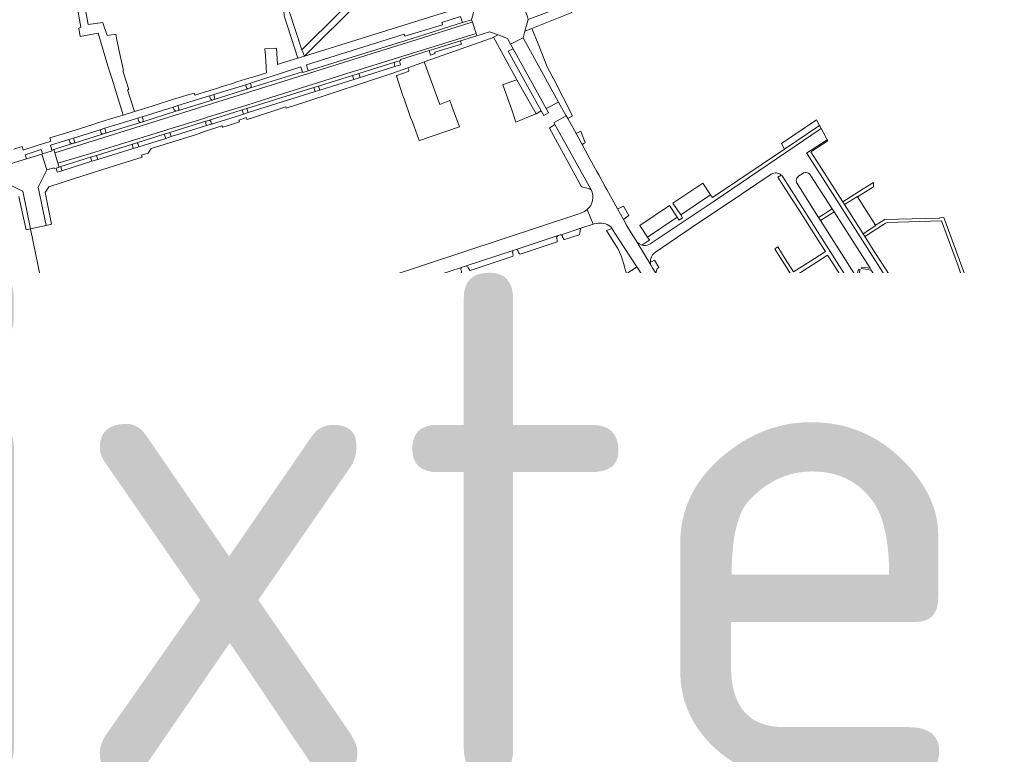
# Model space of a CAD drawing. Header units: metres. Extents: x 166325 to 190320, y 381923 to 404576.
# Tile 514 of 656: x 172736 to 173089, y 391129 to 391392. Entities that reach past the tile are written whole.
import ezdxf

# ---------------------------------------------------------------- set-up
doc = ezdxf.new("R2010")
doc.units = ezdxf.units.M
for name, color, linetype, lineweight in [('B-WE-VH-VERHARDING_BETONSTRAATSTEEN-GV', 8, 'Continuous', 18), ('B-WE-VH-VERHARDING_GESLOTEN-GV', 8, 'Continuous', 18), ('B-WE-VH-VERHARDING_HALFVERHARDING-GV', 8, 'Continuous', 18), ('B-WE-VH-VERHARDING_STRAATBAKSTEEN-GV', 8, 'Continuous', 18), ('X-XX-AL-TEKENBLAD-T50', 4, 'Continuous', 50)]:
    doc.layers.add(name, color=color, linetype=linetype, lineweight=lineweight)
doc.styles.add('NLCS-ISO-M500-T50', font='NLCS-ISO.ttf', dxfattribs={"height": 2.5})

msp = doc.modelspace()

# ---------------------------------------------------------------- linework, layer by layer
at = {"layer": 'B-WE-VH-VERHARDING_BETONSTRAATSTEEN-GV', "flags": 128}
for points in [[(172918.37, 391392.39), (172918.165, 391393.365), (172916.824, 391397.045), (172916.8, 391397.112), (172916.465, 391398.032), (172913.17, 391396.82), (172905.22, 391400.197), (172904.738, 391401.014), (172899.595, 391397.977), (172898.11, 391392.33), (172898.485, 391391.529), (172899.78, 391387.408), (172900.024, 391386.623), (172904.52, 391388.03), (172907.563, 391386.903), (172910.92, 391385.66), (172912.045, 391383.628), (172916.56, 391385.92), (172917.226, 391388.302)], [(172841.406, 391369.278), (172843.01, 391369.776), (172855.378, 391373.635), (172857.078, 391374.166), (172870.081, 391378.227), (172899.78, 391387.408), (172898.485, 391391.529), (172897.556, 391391.227), (172897.165, 391391.103), (172895.235, 391390.492), (172878.661, 391385.313), (172858.343, 391378.942), (172857.96, 391378.822), (172840.079, 391373.24), (172748.918, 391344.684), (172750.037, 391340.967), (172761.338, 391344.367), (172777.455, 391349.326), (172787.932, 391352.597), (172789.424, 391353.063), (172802.27, 391357.031), (172803.908, 391357.582), (172817.272, 391361.676), (172826.243, 391364.498)], [(172916.56, 391385.92), (172912.045, 391383.628), (172912.968, 391381.96), (172924.801, 391360.58), (172929.267, 391362.855)], [(172912.968, 391381.96), (172911.152, 391381.034), (172923.016, 391359.683), (172923.938, 391358.024), (172925.661, 391359.027), (172924.801, 391360.58)], [(172913.999, 391355.708), (172918.461, 391357.555), (172921.18, 391358.681), (172914.297, 391370.781), (172912.154, 391370.052), (172909.34, 391369.083), (172912.459, 391360.126)], [(173022.673, 391354.487), (173021.538, 391356.532), (173009.033, 391348.073), (173010.157, 391346.027), (173022.264, 391354.205)], [(172927.963, 391354.868), (172926.155, 391353.647), (172925.968, 391353.521), (172937.346, 391332.745), (172937.547, 391332.506), (172937.888, 391332.347), (172940.33, 391331.796), (172940.906, 391331.477), (172940.804, 391331.67)], [(172937.206, 391352.423), (172935.483, 391351.571), (172937.655, 391347.628), (172938.342, 391348.013), (172938.551, 391348.131), (172938.817, 391348.28)], [(173048.112, 391272.536), (173048.85, 391271.392), (173061.798, 391278.633), (173061.438, 391279.214), (173057.595, 391285.245), (173053.852, 391291.131), (173050.146, 391296.959), (173046.437, 391302.79), (173042.711, 391308.659), (173038.878, 391314.7), (173038.234, 391315.714), (173031.614, 391326.144), (173030.975, 391327.153), (173027.136, 391333.166), (173023.392, 391339.028), (173019.556, 391345.059), (173025.621, 391348.925), (173025.412, 391349.318), (173018.034, 391344.615), (173018.186, 391344.377), (173059.711, 391279.281), (173057.241, 391277.9), (173049.283, 391273.467), (173009.466, 391336.08), (173009.095, 391336.585), (173008.923, 391336.747), (173007.752, 391336.021), (173011.582, 391329.991), (173015.321, 391324.117), (173019.035, 391318.278), (173022.748, 391312.442), (173024.73, 391309.325), (173020.668, 391306.742), (173013.344, 391302.086), (173010.367, 391306.759), (173007.667, 391310.978), (173006.634, 391310.305), (173007.748, 391308.554), (173010.352, 391304.46), (173012.295, 391301.406), (173013.107, 391300.13), (173014.404, 391298.09), (173023.082, 391284.448), (173025.812, 391280.156), (173029.916, 391273.705), (173031.044, 391274.408), (173028.288, 391278.603), (173025.416, 391283.106), (173022.563, 391287.579), (173017.119, 391296.151), (173014.152, 391300.818), (173021.48, 391305.477), (173025.539, 391308.058), (173027.524, 391304.935), (173031.234, 391299.108), (173034.946, 391293.276), (173038.675, 391287.403), (173042.385, 391281.563), (173046.108, 391275.701)], [(172748.918, 391344.684), (172748.561, 391345.87), (172747.89, 391345.66), (172747.96, 391345.35), (172744.529, 391344.282), (172744.288, 391344.207), (172746.1, 391338.55), (172748.65, 391339.34), (172748.76, 391339.03), (172749.384, 391339.225), (172750.46, 391339.561), (172750.037, 391340.967)], [(172746.1, 391338.55), (172744.288, 391344.207), (172738.822, 391342.506), (172734.541, 391341.174), (172726.361, 391338.628), (172726.613, 391337.573), (172727.495, 391333.884), (172727.764, 391332.759), (172731.45, 391333.9), (172735.445, 391331.959), (172737.5, 391330.96), (172740.266, 391317.487), (172743.029, 391318.098), (172745.791, 391318.708), (172742.96, 391332.45)], [(173036.267, 391328.946), (173041.941, 391332.547), (173041.904, 391334.081), (173038.294, 391331.81), (173030.975, 391327.153), (173031.614, 391326.144), (173036.207, 391329.041)], [(172983.66, 391329.63), (172980.831, 391333.804), (172970.195, 391326.679), (172972.996, 391322.433)], [(173031.614, 391326.144), (173038.234, 391315.714), (173042.785, 391318.635), (173042.74, 391318.712), (173042.729, 391318.73), (173036.267, 391328.946), (173036.207, 391329.041)], [(172954.381, 391322.236), (172952.449, 391325.549), (172951.816, 391325.273), (172951.54, 391325.153), (172951.291, 391325.044), (172950.309, 391324.69), (172952.467, 391320.789), (172953.105, 391321.311)], [(172971.744, 391321.63), (172968.954, 391325.797), (172958.309, 391318.668), (172961.094, 391314.475)], [(173023.001, 391320.513), (173027.847, 391323.53), (173027.167, 391324.596), (173025.456, 391323.533), (173024.038, 391322.651), (173022.323, 391321.586)], [(173046.065, 391320.822), (173042.729, 391318.73), (173042.74, 391318.712), (173042.785, 391318.635), (173038.234, 391315.714), (173038.878, 391314.7), (173046.188, 391319.335), (173046.908, 391319.791), (173066.282, 391320.289), (173072.337, 391303.813), (173073.855, 391299.694), (173074.909, 391300.363), (173067.152, 391321.528), (173065.673, 391321.429), (173065.677, 391321.313), (173065.641, 391321.307)], [(173035.881, 391300.124), (173036.222, 391299.584), (173036.287, 391299.481), (173037.151, 391302.966), (173036.625, 391303.083)], [(173040.742, 391303.332), (173037.779, 391303.798), (173037.702, 391303.259), (173041.13, 391302.724)], [(173043.404, 391298.435), (173042.751, 391298.022), (173043.194, 391297.384), (173043.817, 391297.792)], [(172976.681, 391286.69), (172975.052, 391286.436), (172974.053, 391286.28), (172976.332, 391282.813), (172976.962, 391283.639), (172977.828, 391284.774)], [(172990.965, 391265.07), (172990.06, 391264.754), (172988.558, 391264.231), (172991.064, 391260.519), (172992.815, 391261.744), (172992.876, 391261.787)], [(173023.835, 391228.683), (173024.433, 391229.345), (173022.736, 391231.05), (173019.964, 391228.88), (173019.146, 391228.377), (173018.587, 391228.295), (173017.887, 391228.252), (173021.731, 391224.555), (173023.318, 391227.901)], [(172902.612, 391220.49), (172910.989, 391219.692), (172912.751, 391219.443), (172913.672, 391219.046), (172914.374, 391218.429), (172914.856, 391217.931), (172915.219, 391217.252), (172915.562, 391216.514), (172915.624, 391215.874), (172915.455, 391213.013), (172915.179, 391211.912), (172914.842, 391211.171), (172914.305, 391210.409), (172913.687, 391209.787), (172912.949, 391209.244), (172912.151, 391208.861), (172911.192, 391208.678), (172910.292, 391208.634), (172909.15, 391208.735), (172905.125, 391209.09), (172903.675, 391209.218), (172890.747, 391210.36), (172889.726, 391210.516), (172888.925, 391210.833), (172888.203, 391211.31), (172887.601, 391211.868), (172887.039, 391212.546), (172886.616, 391213.224), (172886.497, 391213.529), (172886.374, 391213.843), (172886.11, 391214.842), (172886.18, 391217.382), (172886.277, 391218.342), (172886.514, 391219.043), (172887.13, 391220.125), (172887.707, 391220.808), (172888.505, 391221.411), (172889.364, 391221.654), (172890.144, 391221.717), (172891.524, 391221.562), (172892.366, 391221.486)], [(172902.44, 391218.807), (172902.612, 391220.49), (172892.366, 391221.486), (172891.952, 391216.1), (172900.726, 391215.293), (172902.069, 391215.169)], [(173019.768, 391220), (173016.828, 391222.821), (173015.971, 391221.892), (173015.415, 391221.29), (173018.213, 391218.734)], [(172880.118, 391218.198), (172876.99, 391218.495), (172874.495, 391218.732), (172873.556, 391208.491), (172873.397, 391206.757), (172873.387, 391206.65), (172878.927, 391206.113)], [(172855.436, 391195.702), (172849.836, 391196.179), (172842.009, 391196.829), (172841.451, 391196.965), (172840.917, 391197.177), (172840.418, 391197.461), (172839.964, 391197.812), (172839.562, 391198.223), (172839.221, 391198.685), (172838.948, 391199.19), (172838.748, 391199.728), (172838.634, 391200.224), (172839.813, 391212.454), (172834.684, 391212.99), (172795.307, 391216.697), (172795.257, 391216.106), (172793.345, 391194.606), (172854.812, 391189.072), (172855.389, 391195.205)], [(172902.069, 391215.169), (172900.726, 391215.293), (172903.675, 391209.218), (172905.125, 391209.09)], [(172838.634, 391200.224), (172844.198, 391199.761), (172844.947, 391207.737), (172845.336, 391211.876), (172839.813, 391212.454)], [(172855.51, 391196.489), (172855.545, 391196.864), (172856.835, 391210.672), (172851.88, 391211.191), (172851.453, 391207.126), (172850.434, 391197.426), (172850.392, 391196.922)], [(173048.251, 391204.561), (173048.41, 391204.698), (173046.16, 391207.23), (173045.866, 391206.974), (173043.987, 391205.341), (173043.688, 391205.12), (173041.276, 391204.673), (173045.106, 391200.446), (173045.204, 391200.866), (173045.422, 391201.527), (173045.74, 391202.068), (173046.337, 391202.911)], [(173059.931, 391175.471), (173059.561, 391174.964), (173059.19, 391174.456), (173057.544, 391171.826), (173058.749, 391169.368), (173061.873, 391170.575), (173062.059, 391170.094), (173063.843, 391170.452)], [(173006.171, 391160.165), (173003.729, 391160.765), (173003.186, 391158.913), (173002.522, 391157.151), (173004.969, 391156.313)], [(173020.055, 391155.788), (173013.626, 391158.169), (173013.508, 391157.829), (173012.568, 391155.115), (173012.328, 391154.934), (173010.91, 391154.279), (173019.591, 391151.307), (173019.026, 391152.805)], [(172997.983, 391153.764), (172973.772, 391148.51), (172958.72, 391116.868), (172961.4, 391110.628), (172962.625, 391111.972), (172960.548, 391116.845), (172974.913, 391147.065), (172997.859, 391152.076), (173044.885, 391135.97), (173045.621, 391135.718), (173046.294, 391137.512), (173045.734, 391137.402)], [(172761.564, 391140.385), (172762.636, 391139.277), (172762.854, 391139.094), (172763.253, 391138.907), (172780.98, 391137.178), (172803.062, 391135.251), (172803.389, 391135.352), (172804.679, 391136.541)], [(172807.982, 391136.247), (172808.93, 391134.882), (172809.176, 391134.701), (172809.642, 391134.546), (172826.631, 391133.138), (172827.115, 391133.164), (172827.493, 391133.364), (172828.604, 391134.369)]]:
    msp.add_lwpolyline(points, close=True, dxfattribs=at)
for points in [[(172945.968, 391332.541), (172943.617, 391336.808), (172942.955, 391338.009), (172940.598, 391342.287), (172938.884, 391345.398), (172937.655, 391347.628), (172935.483, 391351.571), (172932.501, 391356.984), (172931.98, 391357.929), (172927.687, 391355.581), (172927.596, 391355.532), (172927.963, 391354.868), (172940.804, 391331.67), (172940.906, 391331.477)], [(172961.976, 391312.067), (172984.876, 391327.42), (173023.255, 391353.366), (173023.167, 391353.531), (173022.909, 391354.063), (173022.673, 391354.487), (173022.264, 391354.205), (173010.157, 391346.027), (172984.738, 391328.961), (172984.3, 391328.686), (172983.66, 391329.63), (172972.996, 391322.433), (172973.652, 391321.438), (172972.444, 391320.584), (172971.744, 391321.63), (172961.094, 391314.475), (172961.788, 391313.431), (172961.139, 391312.999), (172959.068, 391311.621)], [(173008.923, 391336.747), (173009.095, 391336.585), (173009.466, 391336.08), (173049.283, 391273.467), (173057.241, 391277.9), (173059.711, 391279.281), (173018.186, 391344.377), (173018.034, 391344.615), (173025.412, 391349.318), (173025.153, 391349.803), (173023.255, 391353.366), (172984.876, 391327.42), (172961.976, 391312.067)], [(172963.939, 391309.16), (172979.737, 391319.806), (172989.538, 391326.412), (173005.349, 391337.067)], [(173015.251, 391336.392), (173016.671, 391337.328)], [(173019.571, 391336.493), (173027.167, 391324.596), (173027.847, 391323.53), (173040.742, 391303.332), (173041.13, 391302.724), (173052.369, 391285.119), (173052.915, 391284.285)], [(172979.186, 391270.298), (172979.706, 391269.506), (172983.323, 391272.188), (172976.332, 391282.813), (172974.053, 391286.28), (172964.74, 391300.531), (172964.186, 391301.361), (172964.041, 391301.588), (172962.768, 391303.59), (172962.392, 391304.31), (172957.269, 391312.81), (172957.1, 391313.037), (172955.772, 391315.049), (172953.726, 391318.514), (172952.467, 391320.789), (172950.309, 391324.69), (172946.539, 391331.504), (172945.968, 391332.541)], [(173048.006, 391281.027), (173036.287, 391299.481), (173036.222, 391299.584), (173035.881, 391300.124), (173023.001, 391320.513), (173022.323, 391321.586), (173014.629, 391333.764)], [(172912.955, 391309.729), (172913.244, 391309.824), (172914.095, 391310.104), (172929.126, 391315.033), (172929.843, 391315.268), (172930.175, 391315.377), (172937.219, 391317.687), (172941.646, 391319.139), (172939.473, 391324.343)], [(172939.473, 391324.343), (172941.646, 391319.139), (172942.021, 391319.262)], [(172937.508, 391323.236), (172936.116, 391322.775), (172867.917, 391300.21), (172851.02, 391294.674), (172853.392, 391286.847), (172859.549, 391288.416)], [(172745.791, 391318.708), (172743.029, 391318.098), (172740.266, 391317.487), (172754.121, 391250), (172754.523, 391247.685)], [(172936.84, 391315.744), (172936.973, 391316.858), (172937.091, 391317.355), (172937.219, 391317.687), (172930.175, 391315.377)], [(172947.238, 391318.714), (172948.024, 391318.118), (172948.377, 391317.578), (172948.564, 391317.291), (172950.676, 391313.931), (172957.248, 391303.891), (172962.037, 391296.575), (172964.003, 391293.544), (172970.201, 391283.976), (172978.591, 391271.044)], [(172929.126, 391315.033), (172914.095, 391310.104)], [(172928.704, 391313.435), (172928.594, 391313.901)], [(172931.224, 391313.6), (172931.343, 391313.638), (172936.619, 391315.332), (172936.84, 391315.744)], [(172863.516, 391293.516), (172864.871, 391293.96), (172865.641, 391294.213), (172875.505, 391297.448), (172876.625, 391297.815), (172876.891, 391297.902), (172894.533, 391303.689), (172894.763, 391303.764), (172895.603, 391304.039), (172896.129, 391304.212), (172912.955, 391309.729)], [(172912.955, 391309.729), (172896.129, 391304.212)], [(172915.121, 391308.665), (172915.521, 391308.462), (172926.952, 391312.228)], [(172926.952, 391312.228), (172928.723, 391312.797)], [(172957.269, 391312.81), (172962.392, 391304.31)], [(172897.385, 391302.808), (172897.639, 391302.572), (172912.633, 391307.511)], [(172963.524, 391306.215), (172962.786, 391305.742), (172962.267, 391305.6), (172962.111, 391305.591)], [(172962.392, 391304.31), (172962.768, 391303.59), (172964.041, 391301.588), (172964.57, 391303.232), (172964.808, 391303.378), (172965.179, 391303.605), (172963.524, 391306.215)], [(172894.533, 391303.689), (172876.891, 391297.902)], [(172878.028, 391296.166), (172878.152, 391296.206), (172890.595, 391300.252)], [(172890.595, 391300.252), (172893.833, 391301.319), (172894.25, 391301.456)], [(172875.505, 391297.448), (172865.641, 391294.213), (172867.598, 391293.158), (172868.026, 391293.109), (172868.489, 391293.127), (172868.848, 391293.18), (172875.25, 391295.262)], [(172875.25, 391295.262), (172875.398, 391295.31), (172875.6, 391295.641)], [(172853.392, 391286.847), (172851.02, 391294.674), (172762.065, 391265.527)], [(172859.542, 391288.291), (172859.545, 391288.353), (172859.549, 391288.416), (172853.392, 391286.847)], [(172815.208, 391277.596), (172815.382, 391277.653), (172816.283, 391277.95), (172816.453, 391278.006), (172835.297, 391284.222), (172835.666, 391284.344), (172836.456, 391284.604), (172836.534, 391284.63), (172844.977, 391287.415), (172847.22, 391288.155), (172847.4, 391288.214)], [(172844.977, 391287.415), (172836.534, 391284.63), (172836.456, 391284.604), (172836.81, 391284.453)], [(172837.898, 391283.068), (172838.081, 391283.128), (172844.1, 391285.114), (172844.977, 391287.415)], [(172865.08, 391269.337), (172861.276, 391281.555), (172860.774, 391283.168), (172860.12, 391285.267), (172859.922, 391285.905), (172859.791, 391286.323)], [(172835.666, 391284.344), (172835.297, 391284.222), (172816.453, 391278.006), (172816.283, 391277.95), (172816.914, 391277.602)], [(172817.855, 391276.455), (172835.287, 391282.206)], [(172835.287, 391282.206), (172835.4, 391282.243), (172835.398, 391282.635)], [(172854.856, 391284.588), (172854.919, 391284.404), (172860.767, 391266.419)], [(172861.276, 391281.555), (172865.08, 391269.337)], [(172868.056, 391267.022), (172863.317, 391281.483)], [(172978.591, 391271.044), (172970.201, 391283.976)], [(173052.445, 391281.507), (173050.769, 391280.407)], [(172762.936, 391260.352), (172765.627, 391261.24), (172771.413, 391263.148), (172785.429, 391267.772), (172796.75, 391271.506), (172796.842, 391271.536), (172797.91, 391271.888), (172798.038, 391271.931), (172815.208, 391277.596)], [(172815.208, 391277.596), (172798.038, 391271.931), (172797.91, 391271.888)], [(172799.129, 391270.276), (172799.274, 391270.324), (172815.052, 391275.53)], [(172815.052, 391275.53), (172815.292, 391275.609)], [(172968.339, 391276.229), (172966.729, 391275.168), (172964.823, 391273.913), (172958.532, 391269.704)], [(172796.842, 391271.536), (172796.75, 391271.506), (172785.429, 391267.772), (172771.413, 391263.148), (172774.043, 391261.918), (172787.934, 391266.582)], [(172962.676, 391266.659), (172971.048, 391271.994)], [(172995.79, 391253.518), (172991.064, 391260.519), (172988.558, 391264.231), (172983.323, 391272.188), (172979.706, 391269.506), (172988.012, 391256.846), (172993.65, 391248.384), (172995.924, 391245.319), (172998.543, 391241.985), (173001.256, 391238.728), (173005.891, 391233.573), (173010.764, 391228.642), (173016.828, 391222.821), (173019.768, 391220), (173027.579, 391212.317), (173035.171, 391204.417), (173036.479, 391202.998)], [(172787.934, 391266.582), (172796.434, 391269.387), (172796.906, 391269.543)], [(172760.383, 391258.651), (172758.876, 391265.626)], [(172869.529, 391249.592), (172869.712, 391252.289), (172869.643, 391254.569), (172869.201, 391260.467), (172868.891, 391263.005), (172868.686, 391264.424), (172868.056, 391267.022)], [(172955.051, 391264.078), (172954.885, 391263.288), (172954.778, 391262.488), (172943.932, 391147.137)], [(172864.987, 391222.177), (172865.092, 391223.318), (172865.659, 391229.447), (172865.745, 391230.385), (172867.005, 391244.011), (172867.232, 391247.76), (172867.303, 391248.933), (172867.366, 391249.97), (172867.582, 391256.819), (172867.427, 391259.029), (172867.157, 391261.227)], [(172867.157, 391261.227), (172867.427, 391259.029), (172867.582, 391256.819), (172867.366, 391249.97), (172867.303, 391248.933)], [(172939.533, 391141.162), (172941.134, 391136.226), (172944.17, 391137.695), (172946.245, 391139.649), (172947.229, 391140.955), (172948.014, 391142.371), (172948.469, 391144.237), (172948.915, 391146.336), (172949.466, 391152.222), (172949.518, 391152.781), (172957.249, 391234.872), (172957.654, 391239.174), (172958.878, 391252.164), (172959.801, 391261.969)], [(172750.146, 391242.054), (172749.624, 391241.995), (172749.856, 391237.37), (172760.38, 391237.296), (172760.413, 391238.795), (172760.272, 391244.438), (172760.017, 391247.283), (172759.058, 391253.898)], [(172862.424, 391255.715), (172862.002, 391244.994), (172857.414, 391195.006), (172856.849, 391188.842), (172852.724, 391143.897), (172852.654, 391143.368), (172857.635, 391142.528), (172857.904, 391145.549), (172858.073, 391147.372), (172861.156, 391180.736), (172861.194, 391181.146), (172864.159, 391213.214), (172864.248, 391214.186), (172864.987, 391222.177)], [(172867.232, 391247.76), (172867.005, 391244.011), (172865.745, 391230.385), (172865.905, 391230.486), (172866.065, 391230.506), (172867.325, 391230.451), (172867.564, 391230.502), (172867.684, 391230.592), (172867.773, 391230.783), (172869.266, 391246.687)], [(172705.008, 391239.561), (172704.51, 391239.534), (172703.388, 391239.473), (172703.184, 391239.462), (172702.637, 391239.432), (172701.799, 391239.387), (172700.748, 391239.33), (172692.392, 391238.877), (172686.818, 391238.575), (172676.997, 391238.043), (172675.926, 391237.985), (172666.854, 391237.493), (172658.38, 391237.034), (172651.044, 391236.637), (172647.346, 391236.437), (172640.065, 391236.043), (172634.206, 391235.726), (172629.187, 391235.454), (172612.376, 391234.544), (172611.906, 391229.904), (172657.109, 391232.424), (172749.29, 391237.371)], [(172749.856, 391237.37), (172749.624, 391241.995), (172749.345, 391241.963), (172744.32, 391241.691), (172716.167, 391240.166), (172712.925, 391239.99), (172705.008, 391239.561)], [(172754.576, 391149.967), (172754.578, 391150.03), (172754.582, 391150.093), (172756.993, 391185.548), (172760.252, 391231.403), (172760.38, 391237.296), (172749.856, 391237.37)], [(172754.699, 391231.878), (172749.293, 391152.729), (172749.272, 391152.49), (172748.35, 391142.003), (172754.114, 391141.412), (172754.576, 391149.967)], [(173017.887, 391228.252), (173013.824, 391232.159)], [(172869.567, 391229.066), (172865.659, 391229.447), (172865.092, 391223.318), (172869.04, 391222.937), (172876.826, 391222.194)], [(172880.118, 391218.198), (172878.927, 391206.113), (172893.451, 391204.705), (172920.855, 391202.125), (172922.648, 391220.36), (172923.008, 391223.974), (172869.567, 391229.066)], [(173059.931, 391175.471), (173063.843, 391170.452), (173072.518, 391159.089), (173073.027, 391159.522), (173076.185, 391162.061), (173068.819, 391171.638), (173061.98, 391180.415), (173054.938, 391189.029), (173050.075, 391194.783), (173045.106, 391200.446), (173041.276, 391204.673), (173032.754, 391213.671), (173023.964, 391222.407), (173021.731, 391224.555), (173017.887, 391228.252)], [(172866.959, 391220.609), (172866.967, 391221.059), (172866.916, 391221.409), (172866.775, 391221.649), (172866.564, 391221.858), (172866.173, 391222.006), (172864.987, 391222.177), (172864.248, 391214.186)], [(172866.261, 391215.03), (172866.471, 391215.177), (172866.959, 391220.609)], [(172864.159, 391213.214), (172861.194, 391181.146)], [(172865.462, 391203.955), (172866.182, 391211.961)], [(172832.831, 391204.416), (172832.875, 391203.56), (172832.561, 391200.338), (172832.076, 391199.236), (172831.306, 391198.132), (172830.825, 391197.713), (172830.266, 391197.411), (172829.673, 391197.181), (172829.056, 391197.028), (172828.425, 391196.953), (172827.945, 391196.949), (172820.728, 391197.631), (172817.547, 391197.886), (172812.97, 391198.252), (172805.547, 391198.846), (172804.149, 391199.042), (172803.56, 391199.235), (172803.001, 391199.502), (172802.481, 391199.839), (172802.009, 391200.24), (172801.593, 391200.698), (172801.239, 391201.206), (172800.953, 391201.756), (172800.74, 391202.338), (172800.604, 391202.942), (172800.547, 391203.559), (172800.567, 391204.15), (172800.828, 391206.148), (172800.974, 391206.754), (172801.196, 391207.337), (172801.491, 391207.886), (172801.854, 391208.393), (172802.279, 391208.849), (172802.758, 391209.247), (172803.285, 391209.581), (172803.849, 391209.844), (172804.443, 391210.033), (172805.057, 391210.145), (172805.679, 391210.177), (172806.3, 391210.129), (172806.65, 391210.066), (172814.423, 391209.379), (172816.515, 391209.192), (172818.116, 391209.05)], [(172818.116, 391209.05), (172827.993, 391208.169)], [(172863.374, 391181.898), (172864.076, 391189.7), (172865.462, 391203.955)], [(172861.156, 391180.736), (172858.073, 391147.372)], [(172862.579, 391173.056), (172863.137, 391179.259)], [(172860.162, 391148.196), (172860.982, 391156.441), (172862.579, 391173.056)], [(173078.216, 391159.42), (173076.185, 391162.061), (173073.027, 391159.522), (173072.518, 391159.089), (173072.895, 391158.596), (173072.919, 391158.319), (173072.923, 391156.59), (173072.681, 391154.879)], [(172742.736, 391147.149), (172605.032, 391160.043)], [(173010.91, 391154.279), (173004.969, 391156.313), (173002.522, 391157.151), (172998.223, 391158.623), (172994.336, 391157.782), (172989.693, 391156.777), (172970.552, 391152.635), (172968.347, 391148.005), (172962.416, 391135.552), (172959.886, 391130.241), (172959.52, 391129.473), (172958.056, 391126.398)], [(173072.681, 391154.879), (173069.584, 391154.455), (173069.468, 391154.078), (173067.012, 391149.627)], [(172748.093, 391139.092), (172748.35, 391142.003), (172749.272, 391152.49)], [(172958.72, 391116.868), (172973.772, 391148.51), (172997.983, 391153.764), (173045.734, 391137.402), (173046.294, 391137.512), (173048.604, 391137.966), (173064.755, 391141.138), (173066.709, 391141.628), (173065.73, 391146.367)], [(173063.291, 391145.592), (173057.368, 391144.438), (173046.075, 391142.239), (173019.591, 391151.307), (173010.91, 391154.279)], [(172673.62, 391148.867), (172741.763, 391142.646), (172744.71, 391142.377)], [(172754.576, 391149.967), (172754.114, 391141.412), (172753.81, 391135.785)], [(172755.843, 391148.662), (172755.742, 391147.17)], [(173067.012, 391149.627), (173070.394, 391149.993)], [(173069.864, 391142.573), (173070.957, 391140.834), (173074.652, 391141.535), (173074.903, 391142.118), (173081.856, 391143.326), (173081.364, 391146.151), (173081.304, 391146.492), (173081.06, 391147.892), (173082.359, 391150.095)], [(173070.394, 391149.993), (173070.277, 391149.846)], [(173082.359, 391150.095), (173083.108, 391150.097), (173083.855, 391150.044), (173084.597, 391149.877)], [(173086.984, 391149.468), (173087.314, 391147.453), (173088.685, 391147.672), (173088.665, 391147.817), (173088.449, 391149.351)], [(172791.965, 391143.055), (172791.998, 391144.027), (172791.461, 391144.073), (172764.12, 391146.546), (172757.399, 391147.089)], [(172757.881, 391146.214), (172791.965, 391143.055)], [(173065.73, 391146.367), (173066.709, 391141.628), (173067.042, 391141.711), (173069.864, 391142.573), (173072.017, 391143.918), (173073.961, 391145.551), (173075.378, 391146.971)], [(173075.378, 391146.971), (173073.961, 391145.551), (173072.017, 391143.918), (173069.864, 391142.573)], [(172749.781, 391082.806), (172749.842, 391083.589), (172750.195, 391088.162), (172750.293, 391089.431), (172750.386, 391089.801), (172750.617, 391090.105), (172753.545, 391128.999), (172753.336, 391129.704), (172753.81, 391135.785), (172754.114, 391141.412), (172748.35, 391142.003), (172748.093, 391139.092)], [(172760.329, 391140.774), (172760.848, 391140.72), (172761.268, 391140.604), (172761.564, 391140.385), (172804.679, 391136.541), (172807.982, 391136.247), (172828.604, 391134.369), (172828.926, 391134.535), (172829.288, 391134.547), (172846.331, 391132.92), (172846.753, 391137.94), (172846.146, 391137.914), (172845.54, 391137.944), (172791.965, 391143.055)], [(172857.617, 391142.323), (172857.635, 391142.528), (172852.654, 391143.368), (172852.541, 391142.847)], [(172941.134, 391136.226), (172939.533, 391141.162)], [(172748.108, 391138.334), (172747.872, 391135.43), (172747.423, 391129.212), (172742.742, 391064.357), (172740.337, 391028.359), (172739.801, 391022.603), (172739.692, 391021.438), (172738.974, 391016.002), (172738.676, 391015.126), (172738.159, 391014.358), (172745.866, 391013.309), (172746.778, 391020.432)], [(172846.753, 391137.94), (172846.331, 391132.92), (172847.002, 391132.856)], [(172922.201, 391137.159), (172909.184, 391135.173), (172903.895, 391134.683), (172898.587, 391134.479)], [(172861.24, 391131.495), (172862.264, 391131.401), (172862.73, 391136.409)], [(172874.738, 391135.365), (172862.73, 391136.409), (172862.264, 391131.401), (172875.702, 391130.166)], [(172862.73, 391136.409), (172862.616, 391136.419)], [(172936.271, 391134.85), (172941.134, 391136.226)]]:
    msp.add_lwpolyline(points, dxfattribs=at)
at = {"layer": 'B-WE-VH-VERHARDING_BETONSTRAATSTEEN-GV'}
for points in [[(173016.671, 391337.328, -0.4349119), (173019.571, 391336.493)], [(173005.349, 391337.067, -0.3379927), (173008.923, 391336.747)], [(173014.629, 391333.764, -0.4201513), (173015.251, 391336.392)], [(172940.906, 391331.477, -0.3463601), (172939.473, 391324.343)], [(172939.473, 391324.343, -0.0970701), (172937.508, 391323.236)], [(172942.021, 391319.262, -0.1939951), (172947.238, 391318.714)], [(172928.594, 391313.901, -0.3319152), (172929.126, 391315.033)], [(172928.723, 391312.797, 0.1081479), (172928.704, 391313.435)], [(172930.175, 391315.377, -0.1775013), (172930.635, 391314.896)], [(172930.635, 391314.896, 0.1521423), (172931.224, 391313.6)], [(172912.782, 391309.14, -0.1577498), (172912.955, 391309.729)], [(172914.095, 391310.104, -0.2899797), (172914.761, 391309.432)], [(172914.761, 391309.432, 0.2064193), (172915.121, 391308.665)], [(172959.068, 391311.621, -0.156014), (172957.269, 391312.81)], [(172961.976, 391312.067, -0.2173867), (172959.068, 391311.621)], [(172912.633, 391307.511, 0.4180726), (172912.927, 391308.42)], [(172912.927, 391308.42, -0.1097465), (172912.782, 391309.14)], [(172962.111, 391305.591, -0.0756995), (172962.229, 391306.78)], [(172962.229, 391306.78, -0.1897654), (172963.939, 391309.16)], [(172894.25, 391301.456, 0.2107232), (172894.449, 391302.334)], [(172894.449, 391302.334, -0.2139264), (172894.324, 391303.227)], [(172894.324, 391303.227, -0.114738), (172894.533, 391303.689)], [(172896.129, 391304.212, -0.1928811), (172896.898, 391303.467)], [(172896.898, 391303.467, 0.1222907), (172897.385, 391302.808)], [(172962.392, 391304.31, -0.0834515), (172962.111, 391305.591)], [(172875.624, 391296.343, -0.2849791), (172875.505, 391297.448)], [(172875.6, 391295.641, 0.1794722), (172875.624, 391296.343)], [(172876.891, 391297.902, -0.1035486), (172877.227, 391297.437)], [(172877.227, 391297.437, -0.0596077), (172877.48, 391296.884)], [(172877.48, 391296.884, 0.325505), (172878.028, 391296.166)], [(172859.549, 391288.416, -0.3056238), (172863.516, 391293.516)], [(172852.314, 391287.671, -0.0568912), (172853.392, 391286.847)], [(172853.392, 391286.847, -0.1141688), (172854.856, 391284.588)], [(172835.167, 391283.335, -0.2491032), (172835.666, 391284.344)], [(172835.398, 391282.635, -0.0184481), (172835.167, 391283.335)], [(172836.81, 391284.453, -0.3180542), (172837.361, 391283.963)], [(172837.361, 391283.963, 0.149195), (172837.898, 391283.068)], [(172861.944, 391281.335, -0.3084525), (172861.276, 391281.555)], [(172863.317, 391281.483, 0.0976396), (172861.944, 391281.335)], [(172970.201, 391283.976, -0.3980825), (172968.339, 391276.229)], [(173052.915, 391284.285, -0.4268871), (173052.445, 391281.507)], [(173050.769, 391280.407, -0.396598), (173048.006, 391281.027)], [(172815.018, 391276.738, -0.1236728), (172815.208, 391277.596)], [(172815.271, 391276.1, 0.0235388), (172815.018, 391276.738)], [(172815.292, 391275.609, 0.0549764), (172815.271, 391276.1)], [(172816.914, 391277.602, -0.2803487), (172817.167, 391277.049)], [(172817.167, 391277.049, 0.336992), (172817.855, 391276.455)], [(172796.637, 391270.679, -0.2133312), (172796.842, 391271.536)], [(172796.912, 391269.869, 0.0380744), (172796.637, 391270.679)], [(172797.91, 391271.888, -0.0466105), (172798.469, 391271.482)], [(172798.469, 391271.482, -0.1133888), (172798.7, 391270.695)], [(172798.7, 391270.695, 0.2146494), (172799.129, 391270.276)], [(172971.048, 391271.994, -0.3606063), (172978.591, 391271.044)], [(172978.591, 391271.044, -0.0394425), (172979.186, 391270.298)], [(172796.906, 391269.543, 0.0245316), (172796.912, 391269.869)], [(172867.157, 391261.227, 0.052148), (172865.08, 391269.337)], [(172958.532, 391269.704, 0.1558333), (172955.051, 391264.078)], [(172762.065, 391265.527, -0.1752866), (172758.876, 391265.626)], [(172959.801, 391261.969, -0.2309277), (172962.676, 391266.659)], [(173013.824, 391232.159, -0.0457713), (172995.79, 391253.518)], [(172868.694, 391249.146, 0.2584973), (172869.529, 391249.592)], [(172867.959, 391247.201, -0.0451433), (172867.232, 391247.76)], [(172867.303, 391248.933, -0.1129716), (172868.694, 391249.146)], [(172869.266, 391246.687, 0.1851124), (172867.959, 391247.201)], [(172749.29, 391237.371, -0.0265017), (172749.856, 391237.37)], [(172876.826, 391222.194, -0.0352763), (172877.335, 391222.102)], [(172877.335, 391222.102, -0.3665349), (172880.118, 391218.198)], [(172864.248, 391214.186, -0.2430973), (172865.473, 391214.776)], [(172865.473, 391214.776, 0.2536341), (172866.261, 391215.03)], [(172865.36, 391212.632, -0.3146798), (172864.159, 391213.214)], [(172866.182, 391211.961, 0.2954051), (172865.36, 391212.632)], [(172827.993, 391208.169, -0.2911351), (172832.831, 391204.416)], [(173036.479, 391202.998, -0.0184831), (173059.931, 391175.471)], [(172861.525, 391180.028, -0.1478857), (172861.156, 391180.736)], [(172861.194, 391181.146, -0.2747589), (172861.929, 391181.674)], [(172862.269, 391179.771, -0.1892236), (172861.525, 391180.028)], [(172861.929, 391181.674, -0.0738579), (172862.673, 391181.587)], [(172863.137, 391179.259, 0.2331465), (172862.269, 391179.771)], [(172862.673, 391181.587, 0.0671255), (172863.374, 391181.898)], [(173090.224, 391153.964, -0.3166382), (173078.216, 391159.42)], [(173070.394, 391149.993, 0.1131142), (173072.681, 391154.879)], [(172749.272, 391152.49, -0.2474266), (172746.141, 391147.84)], [(172746.141, 391147.84, -0.0848942), (172744.22, 391147.195)], [(172755.742, 391147.17, -0.2173173), (172754.576, 391149.967)], [(172757.399, 391147.089, -0.3422805), (172755.843, 391148.662)], [(172858.073, 391147.372, -0.0996671), (172858.587, 391147.842)], [(172858.587, 391147.842, -0.1879485), (172859.22, 391147.923)], [(172859.22, 391147.923, 0.2810896), (172860.162, 391148.196)], [(173070.277, 391149.846, -0.1201377), (173065.73, 391146.367)], [(173082.359, 391150.095, 0.1936674), (173075.378, 391146.971)], [(173084.597, 391149.877, 0.0280352), (173086.984, 391149.468)], [(173086.984, 391149.468, 0.0171192), (173088.449, 391149.351)], [(173088.449, 391149.351, 0.0331058), (173091.318, 391149.41)], [(172744.22, 391147.195, -0.0619769), (172742.736, 391147.149)], [(172757.881, 391146.214, -0.1645068), (172755.742, 391147.17)], [(172943.932, 391147.137, -0.301129), (172939.533, 391141.162)], [(173065.73, 391146.367, -0.0528917), (173063.291, 391145.592)], [(172744.71, 391142.377, -0.353328), (172748.093, 391139.092)], [(172753.81, 391135.785, -0.4160746), (172760.329, 391140.774)], [(172852.541, 391142.847, -0.3170615), (172846.753, 391137.94)], [(172939.533, 391141.162, -0.0348004), (172922.201, 391137.159)], [(172748.093, 391139.092, -0.0514311), (172748.108, 391138.334)], [(172898.587, 391134.479, -0.0306091), (172874.738, 391135.365)], [(172847.002, 391132.856, -0.4142075), (172851.421, 391127.541)]]:
    msp.add_lwpolyline(points, format="xyb", dxfattribs=at)
at = {"layer": 'B-WE-VH-VERHARDING_GESLOTEN-GV', "flags": 128}
for points in [[(173063.399, 391157.74), (173058.759, 391157.205), (173059.224, 391153.193), (173063.595, 391153.734), (173063.442, 391155.222), (173063.655, 391155.254)], [(173066.444, 391154.489), (173064.284, 391154.232), (173064.51, 391152.329), (173066.67, 391152.585)]]:
    msp.add_lwpolyline(points, close=True, dxfattribs=at)
at = {"layer": 'B-WE-VH-VERHARDING_HALFVERHARDING-GV', "flags": 128}
msp.add_lwpolyline([(172937.719, 391095.372), (172954.23, 391129.611), (172954.608, 391130.274), (172954.129, 391130.812), (172953.029, 391132.048), (172935.776, 391096.483)], dxfattribs=at)
at = {"layer": 'B-WE-VH-VERHARDING_STRAATBAKSTEEN-GV', "flags": 128}
for points in [[(172878.56, 391419.415), (172893.836, 391396.617), (172896.029, 391397.3), (172880.135, 391420.984), (172884.211, 391425.043), (172883.072, 391427.047), (172878.873, 391422.865), (172868.4, 391438.471), (172867.376, 391439.996), (172864.771, 391439.993), (172865.785, 391438.48), (172877.299, 391421.297), (172837.36, 391381.51), (172838.3, 391379.32)], [(172831.485, 391415.988), (172831.478, 391416.104), (172831.42, 391417.053), (172830.625, 391430.039), (172830.201, 391438.6), (172828.16, 391438.6), (172829.122, 391423.658), (172831.05, 391393.72), (172835.93, 391378.62), (172838.3, 391379.32), (172837.36, 391381.51), (172832.72, 391395.82)], [(172934.042, 391394.874), (172933.638, 391396.085), (172933.13, 391397.61), (172933.04, 391397.88), (172918.37, 391392.39), (172917.226, 391388.302), (172919.617, 391389.236)], [(172792.278, 391359.55), (172780.401, 391355.834), (172779.618, 391355.589), (172767.105, 391351.673), (172766.031, 391351.337), (172755.879, 391348.16), (172754.916, 391347.859), (172748.561, 391345.87), (172748.918, 391344.684), (172840.079, 391373.24), (172857.96, 391378.822), (172858.343, 391378.942), (172878.661, 391385.313), (172895.235, 391390.492), (172897.165, 391391.103), (172897.556, 391391.227), (172898.485, 391391.529), (172898.11, 391392.33), (172894.817, 391391.299), (172888.055, 391389.181), (172883.666, 391387.807), (172874.553, 391384.953), (172839.649, 391374.022), (172837.65, 391373.41), (172837.56, 391373.72), (172819.031, 391367.922), (172818.059, 391367.618), (172805.948, 391363.828), (172805.202, 391363.595), (172793.223, 391359.846)], [(172818.114, 391359.068), (172816.511, 391358.565), (172815.401, 391358.216), (172805.07, 391354.998), (172803.264, 391354.435), (172790.576, 391350.483), (172788.616, 391349.872), (172778.997, 391346.876), (172776.985, 391346.249), (172764.327, 391342.306), (172762.23, 391341.653), (172751.438, 391338.291), (172749.831, 391337.79), (172749.384, 391339.225), (172748.76, 391339.03), (172748.65, 391339.34), (172746.1, 391338.55), (172742.96, 391332.45), (172745.791, 391318.708), (172747.774, 391319.107), (172745.43, 391330.49), (172746.74, 391332.54), (172755.97, 391335.555), (172770.632, 391340.115), (172780.226, 391343.098), (172779.988, 391343.868), (172782.392, 391344.61), (172783.456, 391346.218), (172799.665, 391351.248), (172802.498, 391352.362), (172808.757, 391354.303), (172809.11, 391353.82), (172811.432, 391354.591), (172815.052, 391355.79), (172814.838, 391356.436), (172817.494, 391357.315), (172817.723, 391356.621), (172818.958, 391357.03), (172831.603, 391361.154), (172831.768, 391360.632), (172838.443, 391362.824), (172869.61, 391373.11), (172875.337, 391375.15), (172880.29, 391376.914), (172881.194, 391377.236), (172905.18, 391385.78), (172905.979, 391386.156), (172907.563, 391386.903), (172904.52, 391388.03), (172900.024, 391386.623), (172894.176, 391384.792), (172894.516, 391383.626), (172884.979, 391380.687), (172885.121, 391380.234), (172883.443, 391379.709), (172882.952, 391381.279), (172872.67, 391378.06), (172872.75, 391377.77), (172872.316, 391377.634), (172872.655, 391376.238), (172870.633, 391375.563), (172858.196, 391371.657), (172856.017, 391370.972), (172843.813, 391367.14), (172842.086, 391366.597)], [(172817.65, 391360.554), (172841.587, 391368.033), (172843.322, 391368.575), (172855.527, 391372.389), (172857.733, 391373.078), (172870.609, 391377.101), (172872.316, 391377.634), (172872.75, 391377.77), (172872.67, 391378.06), (172882.952, 391381.279), (172884.626, 391381.803), (172894.176, 391384.792), (172900.024, 391386.623), (172899.78, 391387.408), (172870.081, 391378.227), (172857.078, 391374.166), (172855.378, 391373.635), (172843.01, 391369.776), (172841.406, 391369.278), (172826.243, 391364.498), (172817.272, 391361.676), (172803.908, 391357.582), (172802.27, 391357.031), (172789.424, 391353.063), (172787.932, 391352.597), (172777.455, 391349.326), (172761.338, 391344.367), (172750.037, 391340.967), (172750.46, 391339.561), (172751.051, 391339.746), (172761.738, 391343.085), (172763.866, 391343.75), (172776.759, 391347.778), (172778.319, 391348.266), (172788.073, 391351.313), (172790.076, 391351.939), (172803.008, 391355.98), (172804.338, 391356.395), (172816, 391360.039)], [(172925.102, 391375.46), (172921.881, 391383.714), (172919.617, 391389.236), (172917.226, 391388.302), (172916.56, 391385.92), (172929.267, 391362.855), (172931.98, 391357.929), (172932.501, 391356.984), (172934.22, 391357.95), (172927.402, 391371.288), (172927.343, 391371.403)], [(172907.563, 391386.903), (172905.979, 391386.156), (172914.297, 391370.781), (172921.18, 391358.681), (172923.016, 391359.683), (172911.152, 391381.034), (172912.968, 391381.96), (172912.045, 391383.628), (172910.92, 391385.66)], [(172870.633, 391375.563), (172870.443, 391376.565), (172870.609, 391377.101), (172857.733, 391373.078), (172858.196, 391371.657)], [(172880.29, 391376.914), (172875.337, 391375.15), (172875.686, 391374.39), (172875.664, 391373.961), (172875.448, 391373.782), (172871.386, 391372.434), (172871.2, 391372.221), (172873.411, 391365.49), (172874.021, 391364.059), (172876.265, 391357.343), (172876.915, 391355.767), (172879.291, 391349.155), (172879.461, 391349.067), (172893.812, 391354.033), (172891.198, 391361.021), (172890.314, 391363.419), (172886.69, 391362.02), (172881.194, 391377.236)], [(172837.56, 391373.72), (172837.044, 391375.43), (172818.921, 391369.597), (172819.257, 391368.503), (172819.031, 391367.922)], [(172856.017, 391370.972), (172855.527, 391372.389), (172843.322, 391368.575), (172843.813, 391367.14)], [(172818.059, 391367.618), (172817.581, 391367.948), (172817.284, 391369.091), (172805.831, 391365.548), (172806.147, 391364.515), (172805.948, 391363.828)], [(172842.086, 391366.597), (172841.587, 391368.033), (172817.65, 391360.554), (172818.114, 391359.068)], [(172805.202, 391363.595), (172804.65, 391364.072), (172804.342, 391365.087), (172792.998, 391361.578), (172793.359, 391360.418), (172793.223, 391359.846)], [(172792.278, 391359.55), (172791.635, 391360.05), (172791.329, 391361.061), (172780.235, 391357.625), (172780.604, 391356.448), (172780.401, 391355.834)], [(172815.401, 391358.216), (172816.511, 391358.565), (172816, 391360.039), (172804.338, 391356.395), (172804.752, 391356.032), (172805.07, 391354.998)], [(172779.618, 391355.589), (172778.978, 391355.921), (172778.614, 391357.123), (172766.814, 391353.465), (172767.197, 391352.14), (172767.105, 391351.673)], [(172803.264, 391354.435), (172802.954, 391355.248), (172803.008, 391355.98), (172790.076, 391351.939), (172790.576, 391350.483)], [(172766.031, 391351.337), (172765.479, 391351.696), (172765.131, 391352.943), (172755.623, 391349.993), (172756.012, 391348.697), (172755.879, 391348.16)], [(172754.916, 391347.859), (172754.375, 391348.253), (172753.989, 391349.486), (172747.428, 391347.451), (172747.89, 391345.66), (172748.561, 391345.87)], [(172788.616, 391349.872), (172788.073, 391351.313), (172778.319, 391348.266), (172778.689, 391348.003), (172778.997, 391346.876)], [(172776.985, 391346.249), (172776.685, 391347.299), (172776.759, 391347.778), (172763.866, 391343.75), (172764.327, 391342.306)], [(172762.23, 391341.653), (172761.738, 391343.085), (172751.051, 391339.746), (172751.438, 391338.291)], [(172948.377, 391317.578), (172946.37, 391316.916), (172948.949, 391312.869), (172950.438, 391310.429), (172951.602, 391307.818), (172952.694, 391304.422), (172952.759, 391304.219), (172953.547, 391301.381), (172957.248, 391303.891), (172950.676, 391313.931), (172948.564, 391317.291)], [(172954.778, 391262.488), (172954.885, 391263.288), (172955.051, 391264.078), (172953.995, 391264.177), (172953.004, 391264.324), (172942.089, 391148.042), (172943.932, 391147.137)], [(172985.092, 391200.904), (172984.191, 391203.912), (172984.042, 391204.63), (172984.081, 391205.469), (172984.132, 391206.768), (172985.907, 391213.011), (172992.043, 391233.62), (172999.074, 391237.868), (172994.653, 391242.994), (172991.821, 391239.986), (172990.189, 391240.363), (172989.619, 391238.384), (172990.213, 391238.208), (172983.159, 391215.138), (172976.757, 391214.464), (172975.722, 391203.944), (172980.515, 391199.404)], [(172995.924, 391245.319), (172995.547, 391244.478), (172995.09, 391243.656), (172994.653, 391242.994), (172999.074, 391237.868), (172999.782, 391238.296), (173000.037, 391238.038), (173001.256, 391238.728), (172998.543, 391241.985)], [(172992.686, 391161.897), (172989.614, 391161.366), (172990.165, 391158.565), (172990.188, 391157.983), (172990.086, 391157.547), (172989.693, 391156.777), (172994.336, 391157.782), (172993.238, 391158.639)], [(172951.464, 391150.559), (172951.567, 391151.624), (172951.605, 391152.016), (172950.509, 391152.122), (172949.466, 391152.222), (172948.915, 391146.336), (172948.469, 391144.237), (172948.014, 391142.371), (172950.417, 391139.678), (172950.519, 391140.74)], [(172937.753, 391133.247), (172948.577, 391137.052), (172946.245, 391139.649), (172944.17, 391137.695), (172941.134, 391136.226), (172936.271, 391134.85), (172936.429, 391132.89)]]:
    msp.add_lwpolyline(points, close=True, dxfattribs=at)
for points in [[(172756.915, 391396.979), (172758.252, 391389.642), (172757.536, 391389.317), (172757.988, 391386.347), (172764.486, 391387.506), (172768.162, 391375.05), (172769.293, 391371.429), (172773.42, 391358.223), (172777.401, 391359.468), (172774.973, 391367.238), (172775.145, 391367.292), (172775.384, 391367.367), (172773.28, 391374.088), (172773.463, 391374.145), (172771.889, 391381.634), (172771.014, 391385.793), (172770.786, 391387.152), (172767.711, 391386.744), (172766.276, 391390.916), (172766.16, 391391.304), (172760.863, 391390.62), (172758.779, 391402.576)], [(172734.541, 391341.174), (172738.822, 391342.506), (172738.322, 391343.965), (172744.065, 391345.854), (172744.529, 391344.282), (172747.96, 391345.35), (172747.89, 391345.66), (172747.428, 391347.451), (172753.989, 391349.486), (172755.623, 391349.993), (172765.131, 391352.943), (172766.814, 391353.465), (172778.614, 391357.123), (172780.235, 391357.625), (172791.329, 391361.061), (172792.998, 391361.578), (172804.342, 391365.087), (172805.831, 391365.548), (172817.284, 391369.091), (172818.921, 391369.597), (172837.044, 391375.43), (172837.56, 391373.72), (172837.65, 391373.41), (172839.649, 391374.022), (172839.01, 391376.22), (172873.952, 391387.155), (172874.158, 391386.4), (172887.665, 391390.51), (172887.413, 391391.368), (172894.13, 391393.47), (172894.817, 391391.299), (172898.11, 391392.33), (172899.595, 391397.977)], [(172893.836, 391396.617), (172838.3, 391379.32), (172835.93, 391378.62), (172834.395, 391378.141), (172830.793, 391377.016), (172829.367, 391376.571), (172828.66, 391376.35), (172828.34, 391382.22), (172824.151, 391381.98), (172824.306, 391379.384), (172824.418, 391377.501), (172824.665, 391373.36), (172819.78, 391371.83), (172818.702, 391371.493), (172814.136, 391370.063), (172812.537, 391369.562), (172808.804, 391368.394), (172806.441, 391367.654), (172805.621, 391367.397), (172804.416, 391367.019), (172799.02, 391365.33), (172798.77, 391366.02), (172796.983, 391365.587), (172791.032, 391363.727), (172785.185, 391361.9), (172783.74, 391361.449), (172777.401, 391359.468), (172773.42, 391358.223), (172768.877, 391356.803), (172764.33, 391355.383), (172760.353, 391354.139), (172752.729, 391351.757), (172747.198, 391350.029), (172747.553, 391348.869), (172746.963, 391348.671), (172743.365, 391347.546), (172741.554, 391346.98), (172737.84, 391345.819), (172737.586, 391345.738), (172737.221, 391346.911), (172734.211, 391345.97)], [(172736.07, 391329.023), (172737.512, 391322.524), (172738.684, 391317.139), (172740.266, 391317.487), (172737.5, 391330.96), (172735.445, 391331.959)], [(172960.487, 391288.589), (172960.662, 391292.31), (172960.824, 391295.753), (172962.037, 391296.575), (172957.248, 391303.891), (172953.547, 391301.381), (172953.771, 391300.576), (172954.514, 391297.694), (172954.888, 391294.742), (172955.097, 391290.426), (172955.049, 391286.105), (172953.004, 391264.324), (172953.995, 391264.177), (172954.549, 391270.078), (172958.532, 391269.704), (172964.823, 391273.913)], [(172963.367, 391274.432), (172962.837, 391276.439), (172961.065, 391283.142)]]:
    msp.add_lwpolyline(points, dxfattribs=at)
at = {"layer": 'B-WE-VH-VERHARDING_STRAATBAKSTEEN-GV'}
for points in [[(172961.065, 391283.142, -0.0763888), (172960.487, 391288.589)], [(172964.823, 391273.913, -0.481483), (172963.367, 391274.432)]]:
    msp.add_lwpolyline(points, format="xyb", dxfattribs=at)

# ---------------------------------------------------------------- next in the draw order: texts
at = {"layer": 'X-XX-AL-TEKENBLAD-T50', "insert": (171869.348, 391121.287), "char_height": 180, "attachment_point": 7, "style": 'NLCS-ISO-M500-T50', "bg_fill": 3, "box_fill_scale": 1, "bg_fill_color": 256, "bg_fill_transparency": 0}
msp.add_mtext('Aarle-Rixtel', dxfattribs=at)

doc.saveas('drawing.dxf')
